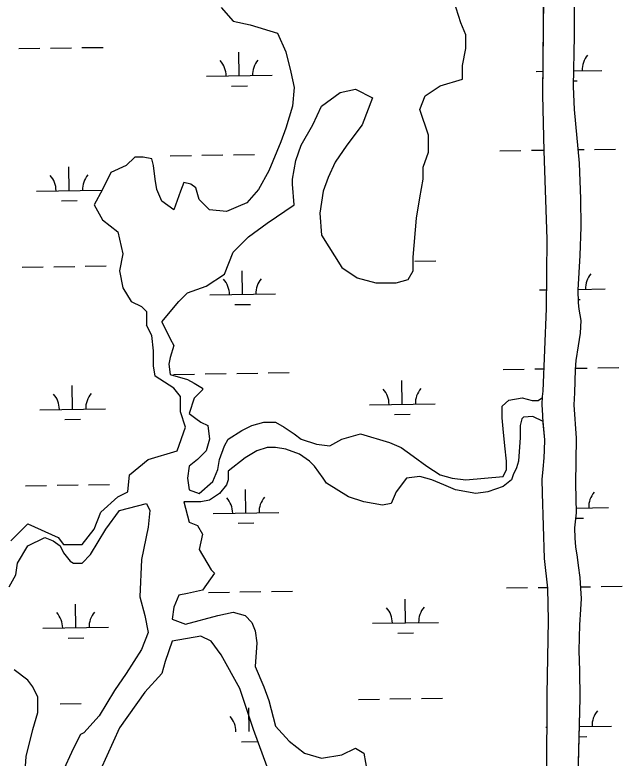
# Model space of a CAD drawing. Extents: x 3807117 to 3845308, y 337856 to 363736.
# Drawn here: x 3816818 to 3817742, y 344576 to 345708 of the extents above; entities that cross this region are included whole.
import ezdxf

# ---------------------------------------------------------------- set-up
doc = ezdxf.new("R2010")
doc.units = 0
doc.layers.add('V-TOPO-SHOR', color=7, linetype='Continuous')
doc.layers.add('V-WETL-SWMP', color=7, linetype='Continuous')

msp = doc.modelspace()

# ---------------------------------------------------------------- linework, layer by layer
at = {"layer": 'V-TOPO-SHOR'}
for points in [[(3817620.7, 345125.5), (3817620.8, 345126.8), (3817621.8, 345135.1), (3817627, 345260.5), (3817628.1, 345366.1), (3817623.4, 345500.8), (3817621.4, 345585.4), (3817623, 345748.1), (3817622.1, 345843.4), (3817621.6, 345982.1), (3817620, 346081.9), (3817622, 346248.4), (3817621.7, 346342.6), (3817618.3, 346442.1), (3817618, 346459.7)], [(3817675.1, 344546.9), (3817678, 344667.6), (3817677.4, 344709.6), (3817676.8, 344739.5), (3817677.2, 344760.2), (3817677.6, 344779.4), (3817679.2, 344802.9), (3817680.3, 344819.3), (3817679.3, 344834.7), (3817677.9, 344851.5), (3817675.5, 344869.5), (3817674, 344882.5), (3817671.6, 344898.1), (3817670.4, 344911.2), (3817669.9, 344927.1), (3817672.6, 344950), (3817671.6, 344994.1), (3817672.3, 345063.4), (3817668.9, 345114), (3817670, 345132.5), (3817670.8, 345167.7), (3817672.1, 345181.7), (3817675.6, 345203.7), (3817678.8, 345223.3), (3817679.6, 345242.4), (3817676.6, 345259.9), (3817675.6, 345269.5), (3817675.3, 345288.9), (3817677.9, 345341.2), (3817679.7, 345385), (3817679.1, 345427.5), (3817677, 345482.1), (3817669.3, 345563.6), (3817667.8, 345598.3), (3817669.4, 345675.6), (3817669.2, 345799.1)], [(3817041.3, 345240.4), (3817067.2, 345271.4), (3817080.1, 345284.3), (3817108.5, 345294.7), (3817136.9, 345312.7), (3817149.9, 345346.3), (3817173.1, 345369.6), (3817201.6, 345390.3), (3817242.9, 345418.7), (3817240.3, 345449.7), (3817240.3, 345457.5), (3817245.5, 345485.9), (3817253.2, 345509.1), (3817271.3, 345540.2), (3817284.3, 345568.6), (3817312.7, 345589.3), (3817335.9, 345594.4), (3817361.8, 345581.5), (3817346.3, 345540.2), (3817323, 345509.1), (3817304.9, 345483.3), (3817294.6, 345460), (3817286.8, 345439.4), (3817281.7, 345405.8), (3817284.3, 345372.2), (3817315.3, 345323.1), (3817338.5, 345307.6), (3817367, 345299.8), (3817398, 345299.8), (3817416.1, 345305), (3817423.8, 345317.9), (3817423.8, 345338.6), (3817429, 345398), (3817434.1, 345429), (3817439.3, 345457.5), (3817439.3, 345475.6), (3817447.1, 345498.8), (3817447.1, 345516.9), (3817447.1, 345524.7), (3817434.1, 345563.4), (3817441.9, 345584.1), (3817465.2, 345599.6), (3817498.8, 345609.9), (3817498.8, 345630.6), (3817503.9, 345656.5), (3817503.9, 345677.1), (3817496.2, 345695.2), (3817485.8, 345728.8)], [(3817131.8, 345718.5), (3817149.9, 345697.8), (3817175.7, 345692.6), (3817217.1, 345679.7), (3817230, 345651.3), (3817237.7, 345620.3), (3817242.9, 345597), (3817240.3, 345568.6), (3817230, 345535), (3817222.2, 345514.3), (3817204.1, 345470.4), (3817188.6, 345442), (3817170.5, 345421.3), (3817157.6, 345416.1), (3817139.5, 345408.4), (3817113.7, 345410.9), (3817098.2, 345426.5), (3817093, 345444.5), (3817085.3, 345449.7), (3817074.9, 345452.3), (3817069.8, 345439.4), (3817059.4, 345410.9), (3817041.3, 345423.9), (3817033.6, 345442), (3817031, 345457.5), (3817028.4, 345478.1), (3817025.8, 345488.5), (3817012.9, 345491.1), (3817000, 345491.1), (3816987.1, 345478.1), (3816963.8, 345467.8), (3816950.9, 345442), (3816938, 345418.7), (3816950.9, 345395.4), (3816974.1, 345377.3), (3816981.9, 345343.8), (3816976.7, 345317.9), (3816981.9, 345292.1), (3816994.8, 345271.4), (3817010.3, 345263.6), (3817018.1, 345255.9), (3817018.1, 345235.2)], [(3817041.3, 345240.4), (3817054.2, 345214.5), (3817059.4, 345204.2), (3817054.2, 345186.1), (3817051.7, 345175.8), (3817054.2, 345160.3), (3817080.1, 345152.5), (3817090.4, 345147.3), (3817103.4, 345139.6), (3817103.4, 345137), (3817090.4, 345124.1), (3817082.7, 345100.8), (3817093, 345093.1), (3817100.8, 345087.9), (3817111.1, 345082.7), (3817113.7, 345062.1), (3817108.5, 345044), (3817095.6, 345031.1), (3817082.7, 345020.7), (3817080.1, 345002.6), (3817082.7, 344984.5), (3817098.2, 344979.4), (3817118.9, 344997.5), (3817126.6, 345015.5), (3817129.2, 345031.1), (3817136.9, 345051.7), (3817142.1, 345062.1), (3817162.8, 345075), (3817178.3, 345082.7), (3817196.4, 345087.9), (3817214.5, 345087.9), (3817227.4, 345080.2), (3817242.9, 345069.8), (3817253.2, 345062.1), (3817276.5, 345054.3), (3817297.2, 345051.7), (3817315.3, 345062.1), (3817343.7, 345069.8), (3817387.6, 345056.9), (3817405.7, 345049.1), (3817423.8, 345036.2), (3817444.5, 345020.7), (3817465.2, 345007.8), (3817483.2, 345002.6), (3817503.9, 345000), (3817560.8, 345005.2), (3817565.9, 345015.5), (3817565.9, 345028.5), (3817563.4, 345051.7), (3817560.8, 345077.6), (3817559.2, 345094.5), (3817559.6, 345112), (3817569.4, 345121.4), (3817590, 345124.9), (3817605.2, 345120.9), (3817614.1, 345120.9), (3817620.7, 345125.5)], [(3816811.3, 344907), (3816837.2, 344932.8), (3816883.7, 344912.2), (3816891.4, 344901.8), (3816919.9, 344901.8), (3816938, 344925.1), (3816948.3, 344950.9), (3816974.1, 344974.2), (3816989.6, 344981.9), (3816992.2, 345007.8), (3817020.7, 345031.1), (3817064.6, 345044), (3817077.5, 345080.2), (3817069.8, 345103.4), (3817069.8, 345126.7), (3817059.4, 345139.6), (3817031, 345157.7), (3817028.4, 345173.2), (3817028.4, 345196.4), (3817025.8, 345219.7), (3817018.1, 345235.2)], [(3817621.9, 345088.6), (3817606.1, 345096.3), (3817591.8, 345095.5), (3817589.2, 345092.9), (3817586.6, 345082.7), (3817586.6, 345064.6), (3817584, 345028.5), (3817581.4, 345018.1), (3817576.3, 345007.8), (3817573.7, 345000), (3817560.8, 344989.7), (3817537.5, 344981.9), (3817519.4, 344979.4), (3817488.4, 344984.5), (3817470.3, 344992.3), (3817452.2, 345000), (3817434.1, 345005.2), (3817413.5, 345002.6), (3817398, 344981.9), (3817390.2, 344963.9), (3817377.3, 344961.3), (3817348.9, 344966.4), (3817325.6, 344974.2), (3817292, 344994.9), (3817286.8, 345002.6), (3817273.9, 345020.7), (3817266.2, 345028.5), (3817250.7, 345038.8), (3817230, 345046.6), (3817214.5, 345049.1), (3817201.6, 345049.1), (3817186, 345044), (3817168, 345033.6), (3817142.1, 345013), (3817142.1, 345000), (3817139.5, 344992.3), (3817129.2, 344979.4), (3817113.7, 344969), (3817100.8, 344966.4), (3817087.8, 344966.4), (3817074.9, 344966.4), (3817082.7, 344935.4), (3817095.6, 344930.3), (3817103.4, 344917.3), (3817098.2, 344894.1), (3817116.3, 344863.1), (3817121.4, 344857.9), (3817103.4, 344832.1), (3817080.1, 344826.9), (3817067.2, 344824.3), (3817059.4, 344806.2), (3817056.8, 344788.1), (3817077.5, 344780.4), (3817126.6, 344793.3), (3817149.9, 344798.5), (3817168, 344793.3), (3817178.3, 344783), (3817183.5, 344770), (3817186, 344751.9), (3817183.5, 344715.8), (3817196.4, 344684.8), (3817204.1, 344664.1), (3817214.5, 344625.3), (3817235.2, 344602.1), (3817258.4, 344584), (3817284.3, 344576.2), (3817315.3, 344581.4), (3817335.9, 344591.7), (3817348.9, 344584), (3817354, 344555.5)], [(3817627.8, 344673.2), (3817629.7, 344786), (3817629.1, 344834.9), (3817623.8, 344880.5), (3817620.9, 344979.5), (3817620.2, 345000.6), (3817621.7, 345016.2), (3817623.5, 345033.4), (3817624, 345045.2), (3817624.1, 345061), (3817621.9, 345088.6)], [(3816808.7, 344837.2), (3816819.1, 344855.3), (3816821.7, 344873.4), (3816837.2, 344899.3), (3816863, 344912.2), (3816875.9, 344907), (3816886.3, 344899.3), (3816891.4, 344888.9), (3816901.8, 344876), (3816906.9, 344873.4), (3816919.9, 344873.4), (3816932.8, 344886.3), (3816956, 344925.1), (3816976.7, 344953.5), (3817018.1, 344963.9), (3817023.2, 344953.5), (3817020.7, 344927.7), (3817010.3, 344878.6), (3817007.7, 344821.7), (3817015.5, 344793.3), (3817020.7, 344767.5), (3817010.3, 344741.6), (3816987.1, 344705.4), (3816969, 344679.6), (3816945.7, 344640.8), (3816922.4, 344615), (3816917.3, 344612.4), (3816906.9, 344591.7), (3816888.9, 344553)], [(3817209.3, 344542.6), (3817180.9, 344620.1), (3817160.2, 344682.2), (3817131.8, 344733.9), (3817116.3, 344754.5), (3817100.8, 344762.3), (3817056.8, 344754.5), (3817046.5, 344723.5), (3817041.3, 344705.4), (3817015.5, 344677), (3816976.7, 344622.7), (3816938, 344537.4)], [(3816832, 344542.6), (3816834.6, 344578.8), (3816844.9, 344620.1), (3816852.7, 344646), (3816852.7, 344669.2), (3816844.9, 344684.8), (3816837.2, 344695.1), (3816816.5, 344710.6)], [(3817634.9, 343375.3), (3817634.3, 343405.4), (3817632.3, 343578.5), (3817632, 343738.9), (3817634, 343872.8), (3817635.6, 344023.9), (3817634.3, 344127.9), (3817629.4, 344295.4), (3817627.8, 344393.8), (3817627.4, 344551), (3817627.8, 344673.2)]]:
    msp.add_lwpolyline(points, dxfattribs=at)
at = {"layer": 'V-WETL-SWMP'}
for p, q in [((3817669.4, 345675.6), (3817669.2, 345799.1)), ((3817621.4, 345585.4), (3817623, 345748.1)), ((3817667.8, 345598.3), (3817669.4, 345675.6)), ((3816823.7, 345656.2), (3816855.7, 345656.7)), ((3816871.7, 345656.9), (3816903.7, 345657.4)), ((3816919.7, 345657.7), (3816951.7, 345658.1)), ((3817159.2, 345614.8), (3817158.7, 345650.8)), ((3817611.1, 345621.6), (3817621.7, 345621.8)), ((3817668.3, 345622.4), (3817711.1, 345623.1)), ((3817109.2, 345614.1), (3817209.2, 345615.6)), ((3817147.5, 345599.2), (3817171.5, 345599.6)), ((3817669.3, 345563.6), (3817667.8, 345598.3)), ((3817668, 345607), (3817673.3, 345607.1)), ((3817623.4, 345500.8), (3817621.4, 345585.4)), ((3817677, 345482.1), (3817669.3, 345563.6)), ((3817556, 345500.7), (3817588, 345501.2)), ((3817604, 345501.4), (3817623.3, 345501.7)), ((3817628.1, 345366.1), (3817623.4, 345500.8)), ((3817675.1, 345502.5), (3817684, 345502.6)), ((3817700, 345502.8), (3817732, 345503.3)), ((3817054.2, 345493.2), (3817086.2, 345493.6)), ((3817102.2, 345493.9), (3817134.2, 345494.4)), ((3817150.2, 345494.6), (3817182.2, 345495.1)), ((3816900.4, 345440.1), (3816899.8, 345476.1)), ((3817679.1, 345427.5), (3817677, 345482.1)), ((3816850.4, 345439.4), (3816950.4, 345440.9)), ((3816888.6, 345424.5), (3816912.6, 345424.9)), ((3817679.7, 345385), (3817679.1, 345427.5)), ((3817677.9, 345341.2), (3817679.7, 345385)), ((3817627, 345260.5), (3817628.1, 345366.1)), ((3817675.3, 345288.9), (3817677.9, 345341.2)), ((3817426.5, 345332.5), (3817458.5, 345333)), ((3816828.7, 345323.6), (3816860.7, 345324.1)), ((3816876.7, 345324.3), (3816908.7, 345324.8)), ((3816924.7, 345325), (3816956.7, 345325.5)), ((3817164.2, 345282.2), (3817163.7, 345318.2)), ((3817114.2, 345281.4), (3817214.2, 345282.9)), ((3817616.1, 345289), (3817627.3, 345289.1)), ((3817675.3, 345289.8), (3817716.1, 345290.5)), ((3817675.6, 345269.5), (3817675.3, 345288.9)), ((3817675.5, 345274.4), (3817678.3, 345274.5)), ((3817152.4, 345266.6), (3817176.4, 345266.9)), ((3817621.8, 345135.1), (3817627, 345260.5)), ((3817676.6, 345259.9), (3817675.6, 345269.5)), ((3817679.6, 345242.4), (3817676.6, 345259.9)), ((3817678.8, 345223.3), (3817679.6, 345242.4)), ((3817675.6, 345203.7), (3817678.8, 345223.3)), ((3817672.1, 345181.7), (3817675.6, 345203.7)), ((3817670.8, 345167.7), (3817672.1, 345181.7)), ((3817561, 345168), (3817593, 345168.5)), ((3817609, 345168.8), (3817623.2, 345169)), ((3817671, 345169.7), (3817689, 345170)), ((3817705, 345170.2), (3817737, 345170.7)), ((3817059.2, 345160.5), (3817091.2, 345161)), ((3817107.2, 345161.2), (3817139.2, 345161.7)), ((3817155.2, 345162), (3817187.2, 345162.4)), ((3817203.2, 345162.7), (3817235.2, 345163.2)), ((3817670, 345132.5), (3817670.8, 345167.7)), ((3817407.2, 345115), (3817406.7, 345151)), ((3816905.4, 345107.5), (3816904.8, 345143.5)), ((3817620.8, 345126.8), (3817621.8, 345135.1)), ((3817620, 345114.4), (3817620.8, 345126.8)), ((3817668.9, 345114), (3817670, 345132.5)), ((3817357.2, 345114.2), (3817457.2, 345115.7)), ((3817621.4, 345097.7), (3817620, 345114.4)), ((3817672.3, 345063.4), (3817668.9, 345114)), ((3816855.4, 345106.7), (3816955.4, 345108.2)), ((3816893.6, 345091.9), (3816917.6, 345092.2)), ((3817395.4, 345099.4), (3817419.4, 345099.7)), ((3817622, 345086.3), (3817621.4, 345097.7)), ((3817624.1, 345061), (3817622, 345086.3)), ((3817624, 345045.2), (3817624.1, 345061)), ((3817671.6, 344994.1), (3817672.3, 345063.4)), ((3817623.5, 345033.4), (3817624, 345045.2)), ((3817621.7, 345016.2), (3817623.5, 345033.4)), ((3817620.2, 345000.6), (3817621.7, 345016.2)), ((3817620.9, 344979.5), (3817620.2, 345000.6)), ((3816833.7, 344991), (3816865.7, 344991.4)), ((3816881.7, 344991.7), (3816913.7, 344992.2)), ((3816929.7, 344992.4), (3816961.7, 344992.9)), ((3817672.6, 344950), (3817671.6, 344994.1)), ((3817169.2, 344949.5), (3817168.7, 344985.5)), ((3817623.8, 344880.5), (3817620.9, 344979.5)), ((3817621, 344956.3), (3817621.6, 344956.3)), ((3817672.5, 344957.1), (3817721, 344957.8)), ((3817119.2, 344948.8), (3817219.2, 344950.3)), ((3817669.9, 344927.1), (3817672.6, 344950)), ((3817671.7, 344941.6), (3817683.3, 344941.8)), ((3817157.4, 344933.9), (3817181.4, 344934.3)), ((3817670.4, 344911.2), (3817669.9, 344927.1)), ((3817671.6, 344898.1), (3817670.4, 344911.2)), ((3817674, 344882.5), (3817671.6, 344898.1)), ((3817629.1, 344834.9), (3817623.8, 344880.5)), ((3817675.5, 344869.5), (3817674, 344882.5)), ((3817677.9, 344851.5), (3817675.5, 344869.5)), ((3817679.3, 344834.7), (3817677.9, 344851.5)), ((3817112.2, 344828.6), (3817144.1, 344829.1)), ((3817160.1, 344829.3), (3817192.1, 344829.8)), ((3817208.1, 344830), (3817240.1, 344830.5)), ((3817566, 344835.4), (3817598, 344835.9)), ((3817614, 344836.1), (3817629, 344836.3)), ((3817629.7, 344786), (3817629.1, 344834.9)), ((3817679.1, 344837.1), (3817694, 344837.3)), ((3817680.3, 344819.3), (3817679.3, 344834.7)), ((3817710, 344837.6), (3817742, 344838)), ((3817412.2, 344782.4), (3817411.7, 344818.4)), ((3817679.2, 344802.9), (3817680.3, 344819.3)), ((3816910.3, 344774.8), (3816909.8, 344810.8)), ((3817677.6, 344779.4), (3817679.2, 344802.9)), ((3817627.8, 344673.2), (3817629.7, 344786)), ((3816860.3, 344774.1), (3816960.3, 344775.6)), ((3817362.2, 344781.6), (3817462.2, 344783.1)), ((3817677.2, 344760.2), (3817677.6, 344779.4)), ((3817400.4, 344766.7), (3817424.4, 344767.1)), ((3816898.6, 344759.2), (3816922.6, 344759.6)), ((3817676.8, 344739.5), (3817677.2, 344760.2)), ((3817677.4, 344709.6), (3817676.8, 344739.5)), ((3817678, 344667.6), (3817677.4, 344709.6)), ((3817627.4, 344551), (3817627.8, 344673.2)), ((3816886.7, 344659), (3816918.7, 344659.5)), ((3817340.5, 344665.8), (3817372.5, 344666.3)), ((3817388.5, 344666.6), (3817420.5, 344667)), ((3817436.5, 344667.3), (3817468.5, 344667.8)), ((3817675.1, 344546.9), (3817678, 344667.6)), ((3817174.2, 344616.9), (3817173.6, 344652.9)), ((3817677, 344624.4), (3817726, 344625.2)), ((3817626, 344623.7), (3817627.6, 344623.7)), ((3817676.6, 344609), (3817688.3, 344609.2)), ((3817162.4, 344601.3), (3817186.4, 344601.7))]:
    msp.add_line(p, q, dxfattribs=at)
for centre, start, end in [((3817716.3, 345623.6), 140.0865, 181.6302), ((3817104, 345614.5), 0.0865, 41.6302), ((3817214.5, 345616.1), 140.0865, 181.6302), ((3816845.1, 345439.8), 0.0865, 41.6302), ((3816955.6, 345441.4), 140.0865, 181.6302), ((3817109, 345281.8), 0.0865, 41.6302), ((3817219.4, 345283.5), 140.0865, 181.6302), ((3817721.3, 345291), 140.0865, 181.6302), ((3817352, 345114.6), 0.0865, 41.6302), ((3817462.4, 345116.3), 140.0865, 181.6302), ((3816850.1, 345107.1), 0.0865, 41.6302), ((3816960.6, 345108.8), 140.0865, 181.6302), ((3817726.3, 344958.4), 140.0865, 181.6302), ((3817113.9, 344949.2), 0.0865, 41.6302), ((3817224.4, 344950.8), 140.0865, 181.6302), ((3817467.4, 344783.7), 140.0865, 181.6302), ((3816855.1, 344774.5), 0.0865, 41.6302), ((3816965.6, 344776.1), 140.0865, 181.6302), ((3817357, 344782), 0.0865, 41.6302), ((3817731.3, 344625.7), 140.0865, 181.6302), ((3817118.9, 344616.6), 0.0865, 41.6302)]:
    msp.add_arc(centre, 35.2, start, end, dxfattribs=at)

doc.saveas('drawing.dxf')
